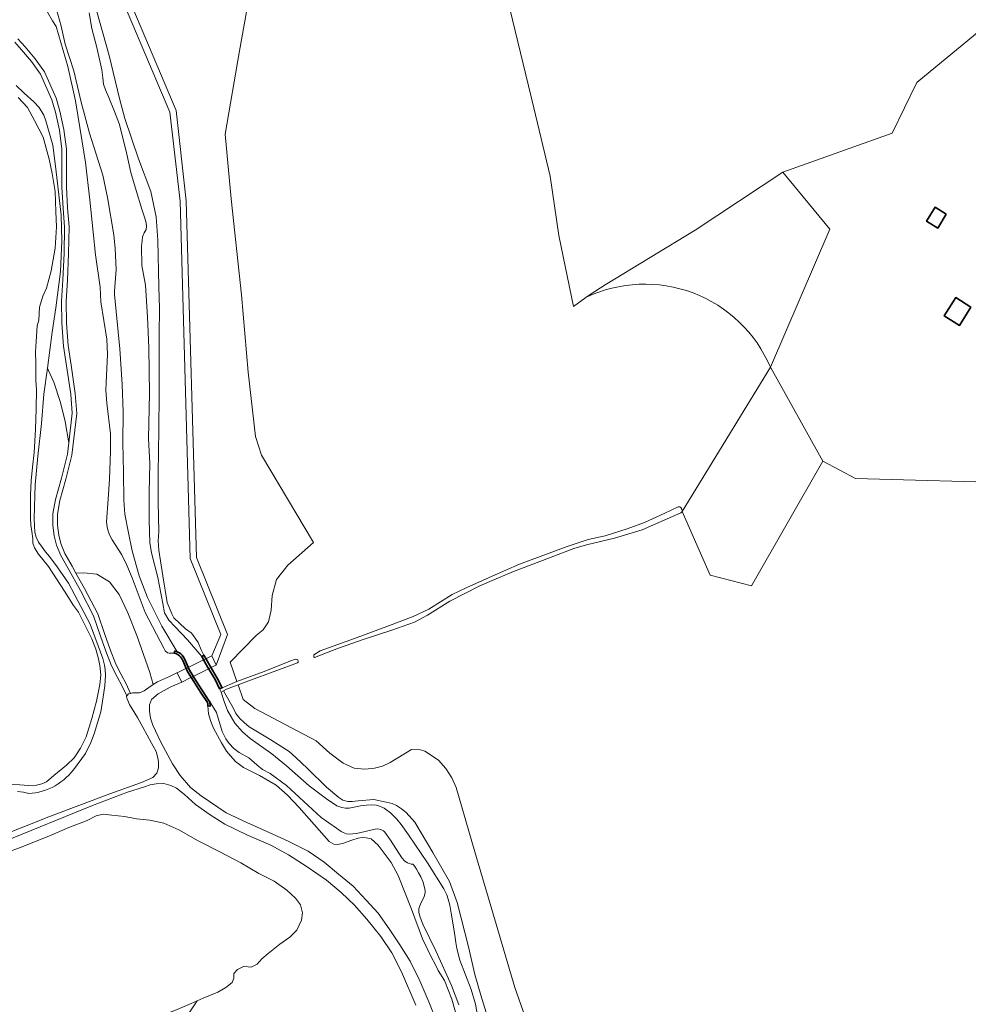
# Model space of a CAD drawing. Header units: metres. Extents: x 197700 to 204338, y 317132 to 325229.
# Tile 546 of 656: x 201897 to 202123, y 320550 to 320785. Entities that reach past the tile are written whole.
import ezdxf

# ---------------------------------------------------------------- set-up
doc = ezdxf.new("R2010")
doc.units = ezdxf.units.M
for name, color, linetype, lineweight in [('B-WE-GK-KADEMUUR-GV', 150, 'Continuous', 35), ('B-WE-GR-BOS_LOOF-GV', 40, 'Continuous', 13), ('B-WE-GR-GRAS-GV', 60, 'Continuous', 13), ('B-WE-IE-TERREINAFSCHEIDING_KUNSTMATIG_HEKWERK-G', 20, 'IE-TERREINAFSCHEIDING-KUNSTMATIG', 18), ('B-WE-KW-KUNSTWERK_DEK-GV', 170, 'Continuous', 18), ('B-WE-OG-BEBOUWING-GV', 7, 'Continuous', 35), ('B-WE-OG-TERREIN_CULTUURSCHEIDING-GV', 7, 'Continuous', 18), ('B-WE-OG-TERREIN_ERF-GV', 7, 'Continuous', 18), ('B-WE-OG-WATER-GV', 130, 'Continuous', 18), ('B-WE-OG-WATER_GREPPEL-GV', 160, 'Continuous', 18), ('B-WE-OG-WATER_SLOOT-GV', 120, 'Continuous', 18), ('B-WE-VH-ONVERHARD-GV', 252, 'Continuous', 18), ('B-WE-VH-VERHARDING_FUNDERING_ZAND-GV', 7, 'Continuous', 18), ('B-WE-VH-VERHARDING_GESLOTEN-GV', 252, 'Continuous', 18), ('B-WE-VH-VERHARDING_OPEN-GV', 252, 'Continuous', 18)]:
    doc.layers.add(name, color=color, linetype=linetype, lineweight=lineweight)
doc.linetypes.add('IE-TERREINAFSCHEIDING-KUNSTMATIG', pattern='A,4,[82,NLCS.SHX,S=0.75,R=90,X=0,Y=0],4,-2', length=10)

msp = doc.modelspace()

# ---------------------------------------------------------------- linework, layer by layer
at = {"layer": 'B-WE-GK-KADEMUUR-GV'}
for points in [[(201933.913, 320633.659), (201934.276, 320633.568), (201934.592, 320633.443), (201934.889, 320633.277), (201935.162, 320633.074), (201935.405, 320632.837), (201935.616, 320632.57), (201935.79, 320632.278), (201935.94, 320631.927), (201937.125, 320629.34), (201938.601, 320626.91), (201940.191, 320624.384), (201941.831, 320621.942), (201941.89, 320621.821), (201941.934, 320621.69), (201941.962, 320621.555), (201941.972, 320621.417), (201941.964, 320621.279), (201941.933, 320621.109), (201942.459, 320621.013), (201942.496, 320621.215), (201942.507, 320621.421), (201942.492, 320621.627), (201942.452, 320621.829), (201942.386, 320622.024), (201942.299, 320622.203), (201942.296, 320622.21), (201942.268, 320622.25), (201940.639, 320624.676), (201939.056, 320627.191), (201937.598, 320629.59), (201936.429, 320632.143), (201936.267, 320632.521), (201936.058, 320632.874), (201935.803, 320633.196), (201935.509, 320633.482), (201935.18, 320633.727), (201934.822, 320633.927), (201934.652, 320633.994), (201934.44, 320634.078), (201934.042, 320634.178)], [(201945.318, 320625.433), (201944.198, 320627.688), (201942.507, 320630.574), (201941.754, 320631.865), (201941.02, 320633.166), (201940.48, 320632.862), (201941.217, 320631.557), (201941.972, 320630.261), (201943.653, 320627.393), (201944.747, 320625.191)]]:
    msp.add_lwpolyline(points, close=True, dxfattribs=at)
at = {"layer": 'B-WE-GR-BOS_LOOF-GV'}
for points in [[(202079.008, 320748.292), (202105.129, 320757.595), (202111.012, 320769.73), (202124.959, 320781.227), (202141.311, 320796.569), (202143.006, 320798.282), (202145.557, 320800.86)], [(202012.016, 320795.21), (202019.635, 320763.69), (202023.542, 320747.344), (202025.65, 320733.211), (202029.093, 320716.287), (202032.081, 320718.458), (202033.09, 320719.191), (202036.685, 320721.44), (202058.157, 320734.479), (202079.008, 320748.292)], [(201921.418, 320793.694), (201934.359, 320763.038), (201936.8, 320741.51), (201939.217, 320656.52), (201946.618, 320638.146), (201943.963, 320630.847), (201942.872, 320633.06), (201944.997, 320638.156), (201937.725, 320656.208), (201936.918, 320684.583), (201935.302, 320741.404), (201932.893, 320762.654), (201919.876, 320793.49)], [(201915.399, 320786.849), (201918.416, 320776.134), (201920.837, 320765.884), (201922.14, 320761.12), (201925.428, 320751.507), (201928.381, 320743.696), (201928.958, 320740.679), (201929.613, 320737.681), (201930.007, 320732.085), (201930.231, 320720.996), (201930.376, 320715.872), (201930.295, 320709.635), (201930.351, 320695.439), (201930.228, 320686.974), (201930.125, 320676.495), (201930.116, 320669.613), (201930.263, 320662.689), (201930.123, 320660.442), (201930.278, 320658.251), (201931.195, 320652.102), (201932.227, 320645.737), (201933.335, 320643.067), (201933.795, 320642.105), (201936.584, 320639.477), (201937.924, 320638.544), (201938.369, 320638.032), (201939.661, 320636.22), (201940.367, 320634.453), (201941.02, 320633.166), (201941.754, 320631.865), (201942.507, 320630.574), (201944.198, 320627.688), (201945.318, 320625.433), (201948.306, 320626.702), (201948.88, 320626.917), (201947.285, 320631.498), (201953.523, 320637.99), (201955.104, 320639.28), (201956.373, 320641.162), (201957.045, 320643.911), (201957.276, 320647.395), (201958.278, 320651.201), (201961.008, 320654.62), (201967.109, 320660.029), (201954.698, 320680.912), (201953.338, 320685.284), (201951.593, 320700.68), (201949.963, 320719.053), (201947.511, 320741.961), (201946.042, 320757.406), (201949.515, 320777.283), (201951.686, 320789.734)], [(201896.205, 320768.95), (201898.155, 320767.197), (201900.463, 320765.065), (201901.718, 320763.746), (201902.864, 320761.884), (201903.278, 320760.547), (201904.968, 320754.798), (201905.689, 320749.137), (201906.964, 320738.074), (201907.15, 320731.978), (201906.794, 320724.671), (201905.673, 320715.986), (201904.8, 320710.159), (201903.672, 320701.585), (201903.97, 320701.067), (201905.244, 320698.314), (201906.807, 320693.406), (201907.959, 320688.928), (201908.768, 320683.837), (201909.601, 320690.857), (201909.245, 320695.428), (201908.266, 320702.199), (201907.501, 320706.883), (201907.138, 320712.326), (201907.039, 320717.618), (201907.4, 320722.678), (201907.646, 320728.941), (201907.75, 320735.236), (201907.413, 320739.765), (201907.105, 320744.724), (201907.137, 320748.224), (201907.129, 320753.774), (201906.543, 320758.311), (201905.616, 320762.634), (201904.74, 320765.577), (201902.033, 320771.705), (201899.867, 320774.672), (201897.528, 320777.525), (201895.886, 320779.337)], [(202076.078, 320701.851), (202090.262, 320734.76), (202079.008, 320748.292), (202058.157, 320734.479), (202036.685, 320721.44), (202033.09, 320719.191), (202032.081, 320718.458)], [(201884.551, 320586.942), (201904.409, 320594.809), (201918.588, 320600.189), (201926.083, 320602.823), (201928.81, 320604.077), (201929.811, 320605.069), (201930.193, 320606.34), (201930.164, 320607.842), (201929.959, 320609.053), (201929.584, 320610.206), (201928.531, 320612.264), (201926.441, 320616.056), (201925.203, 320618.307), (201923.274, 320621.442), (201922.623, 320622.924), (201922.542, 320623.391), (201922.6, 320623.499), (201921.493, 320625.851), (201920.286, 320628.056), (201918.983, 320630.621), (201917.59, 320634.167), (201916.372, 320637.738), (201914.657, 320642.611), (201911.589, 320648.604), (201908.609, 320653.861), (201906.88, 320656.945), (201905.824, 320659.439), (201905.308, 320661.621), (201904.989, 320664.134), (201904.953, 320666.928), (201905.6, 320670.343), (201907.01, 320675.402), (201908.443, 320681.095), (201908.768, 320683.837), (201907.959, 320688.928), (201906.807, 320693.406), (201905.244, 320698.314), (201903.97, 320701.067), (201903.672, 320701.585), (201902.863, 320695.434), (201902.281, 320688.426), (201901.44, 320680.654), (201900.778, 320673.787), (201900.519, 320665.839), (201900.591, 320663.967), (201900.707, 320662.486), (201901.018, 320661.316), (201901.57, 320660.173), (201902.414, 320658.977), (201903.198, 320657.832), (201904.163, 320656.746), (201906.031, 320654.262), (201908.729, 320650.33), (201913.897, 320640.568), (201916.866, 320632.407), (201917.283, 320630.803), (201917.474, 320629.764), (201917.501, 320628.456), (201917.427, 320627.098), (201917.376, 320625.921), (201917.017, 320623.267), (201916.459, 320619.69), (201914.868, 320614.483), (201914.052, 320612.377), (201912.738, 320609.794), (201909.882, 320605.875), (201909.838, 320605.818), (201909.327, 320605.196), (201908.778, 320604.598), (201908.191, 320604.027), (201907.568, 320603.486), (201906.913, 320602.979), (201906.228, 320602.508), (201905.516, 320602.077), (201904.781, 320601.687), (201904.025, 320601.341), (201903.254, 320601.038), (201902.471, 320600.782), (201901.679, 320600.571), (201900.884, 320600.407), (201900.088, 320600.287), (201899.295, 320600.213), (201898.627, 320600.39), (201897.948, 320600.531), (201897.26, 320600.633), (201896.565, 320600.698)], [(202024.612, 320527.109), (202015.158, 320554.001), (202005.586, 320586.331), (202001.116, 320601.652), (202000.14, 320603.971), (201998.717, 320606.222), (201996.919, 320608.143), (201993.697, 320610.329), (201992.608, 320610.638), (201990.467, 320610.688), (201985.416, 320607.617), (201983.557, 320606.749), (201981.699, 320606.265), (201979.362, 320606.057), (201976.833, 320606.266), (201974.18, 320607.444), (201971.062, 320609.872), (201967.763, 320612.757), (201953.107, 320620.452), (201950.374, 320622.627), (201949.151, 320626.14), (201946.357, 320625.062), (201945.687, 320624.691), (201948.004, 320620.646), (201948.612, 320619.312), (201949.549, 320618.095), (201950.592, 320617.153), (201951.755, 320616.141), (201956.969, 320613.036), (201961.358, 320610.215), (201962.932, 320608.802), (201965.735, 320606.152), (201970.263, 320601.725), (201973.155, 320599.299), (201974.149, 320598.651), (201975.336, 320598.311), (201976.354, 320598.318), (201977.805, 320598.459), (201981.552, 320598.802), (201984.444, 320598.187), (201985.89, 320597.862), (201986.955, 320597.386), (201988.121, 320596.598), (201989.233, 320595.673), (201991.315, 320593.375), (201995.557, 320586.156), (201999.561, 320579.216), (202001.375, 320574.264), (202004.066, 320563.696), (202005.571, 320557.056), (202007.023, 320552.159), (202009.666, 320543.68)]]:
    msp.add_lwpolyline(points, dxfattribs=at)
msp.add_lwpolyline([(202032.081, 320718.458, -0.426601), (202076.078, 320701.851)], format="xyb", dxfattribs=at)
msp.add_lwpolyline([(202088.559, 320679.472), (202076.078, 320701.851), (202055.052, 320667.419), (202061.677, 320652.236), (202071.568, 320649.751)], close=True, dxfattribs=at)
at = {"layer": 'B-WE-GR-GRAS-GV'}
for points in [[(202032.081, 320718.458), (202029.093, 320716.287), (202025.65, 320733.211), (202023.542, 320747.344), (202019.635, 320763.69), (202012.016, 320795.21)], [(201951.686, 320789.734), (201949.515, 320777.283), (201946.042, 320757.406), (201947.511, 320741.961), (201949.963, 320719.053), (201951.593, 320700.68), (201953.338, 320685.284), (201954.698, 320680.912), (201967.109, 320660.029), (201961.008, 320654.62), (201958.278, 320651.201), (201957.276, 320647.395), (201957.045, 320643.911), (201956.373, 320641.162), (201955.104, 320639.28), (201953.523, 320637.99), (201947.285, 320631.498), (201948.88, 320626.917), (201955.362, 320629.345), (201961.451, 320631.742), (201962.874, 320632.223), (201963.07, 320632.2), (201963.37, 320632.076), (201963.509, 320631.781), (201963.507, 320631.539), (201963.351, 320631.4), (201958.367, 320629.583), (201951.468, 320627.034), (201949.151, 320626.14), (201950.374, 320622.627), (201953.107, 320620.452), (201967.763, 320612.757), (201971.062, 320609.872), (201974.18, 320607.444), (201976.833, 320606.266), (201979.362, 320606.057), (201981.699, 320606.265), (201983.557, 320606.749), (201985.416, 320607.617), (201990.467, 320610.688), (201992.608, 320610.638), (201993.697, 320610.329), (201996.919, 320608.143), (201998.717, 320606.222), (202000.14, 320603.971), (202001.116, 320601.652), (202005.586, 320586.331), (202015.158, 320554.001), (202024.612, 320527.109)], [(202142.078, 320662.482), (202141.668, 320674.024), (202136.497, 320674.175), (202096.391, 320675.34), (202088.559, 320679.472), (202071.568, 320649.751), (202061.677, 320652.236), (202055.052, 320667.419), (202076.078, 320701.851)]]:
    msp.add_lwpolyline(points, dxfattribs=at)
msp.add_lwpolyline([(202076.078, 320701.851, 0.426601), (202032.081, 320718.458)], format="xyb", dxfattribs=at)
msp.add_lwpolyline([(202055.052, 320667.419), (202054.691, 320667.159), (202045.534, 320663.084), (202038.912, 320661.116), (202032.194, 320659.502), (202029.226, 320658.595), (202023.377, 320656.388), (202014.842, 320653.171), (202009.182, 320650.751), (202006.663, 320649.674), (201999.663, 320646.1), (201994.327, 320642.761), (201991.25, 320641.05), (201985.818, 320639.201), (201979.204, 320637.012), (201973.084, 320634.858), (201967.346, 320632.62), (201967.197, 320632.813), (201967.179, 320633.065), (201967.222, 320633.296), (201968.72, 320634.207), (201976.901, 320637.196), (201985.235, 320640.304), (201990.921, 320642.392), (201994.622, 320644.177), (202000.212, 320647.644), (202003.559, 320649.232), (202009.705, 320652.029), (202016.254, 320654.873), (202027.638, 320659.139), (202032.646, 320660.781), (202036.64, 320661.657), (202041.9, 320663.286), (202046.051, 320664.855), (202050.742, 320666.963), (202054.119, 320668.57), (202054.461, 320668.567), (202054.701, 320668.363), (202054.918, 320667.978), (202055.02, 320667.701), (202055.059, 320667.517)], close=True, dxfattribs=at)
at = {"layer": 'B-WE-IE-TERREINAFSCHEIDING_KUNSTMATIG_HEKWERK-G'}
for points in [[(202032.081, 320718.458), (202029.093, 320716.287), (202025.65, 320733.211), (202023.542, 320747.344), (202019.635, 320763.69), (202012.016, 320795.21), (202001.626, 320795.077), (201984.146, 320800.799), (201966.255, 320805.017)], [(201954.863, 320802.276), (201951.686, 320789.734), (201949.515, 320777.283), (201946.042, 320757.406), (201947.511, 320741.961), (201949.963, 320719.053), (201951.593, 320700.68), (201953.338, 320685.284), (201954.698, 320680.912), (201967.109, 320660.029), (201961.008, 320654.62), (201958.278, 320651.201), (201957.276, 320647.395), (201957.045, 320643.911), (201956.373, 320641.162), (201955.104, 320639.28), (201953.523, 320637.99), (201947.285, 320631.498), (201948.88, 320626.917)], [(202079.008, 320748.292), (202058.157, 320734.479), (202036.685, 320721.44), (202033.09, 320719.191), (202032.081, 320718.458)], [(201949.151, 320626.14), (201950.374, 320622.627), (201953.107, 320620.452), (201967.763, 320612.757), (201971.062, 320609.872), (201974.18, 320607.444), (201976.833, 320606.266), (201979.362, 320606.057), (201981.699, 320606.265), (201983.557, 320606.749), (201985.416, 320607.617), (201990.467, 320610.688), (201992.608, 320610.638), (201993.697, 320610.329), (201996.919, 320608.143), (201998.717, 320606.222), (202000.14, 320603.971), (202001.116, 320601.652), (202005.586, 320586.331), (202015.158, 320554.001), (202024.612, 320527.109), (202029.219, 320513.885)]]:
    msp.add_lwpolyline(points, dxfattribs=at)
at = {"layer": 'B-WE-KW-KUNSTWERK_DEK-GV'}
msp.add_lwpolyline([(201943.963, 320630.847), (201942.872, 320633.06), (201942.541, 320632.897), (201934.615, 320628.988), (201934.897, 320628.416), (201935.707, 320626.775), (201937.923, 320627.868), (201938.088, 320627.95), (201943.719, 320630.727)], close=True, dxfattribs=at)
at = {"layer": 'B-WE-OG-BEBOUWING-GV'}
for points in [[(202118.017, 320738.291), (202115.359, 320739.951), (202113.314, 320736.677), (202115.972, 320735.017)], [(202123.897, 320716.158), (202120.261, 320718.43), (202117.542, 320714.077), (202121.178, 320711.805)]]:
    msp.add_lwpolyline(points, close=True, dxfattribs=at)
at = {"layer": 'B-WE-OG-TERREIN_CULTUURSCHEIDING-GV'}
for points in [[(202002.603, 320542.483), (202000.136, 320551.202), (201998.403, 320555.688), (201996.856, 320558.032), (201996.147, 320559.557), (201995.265, 320561.101), (201993.083, 320565.557), (201990.479, 320572.69), (201987.332, 320580.709), (201985.637, 320583.779), (201982.589, 320587.916), (201980.879, 320589.399), (201979.708, 320589.686), (201978.812, 320589.747), (201977.792, 320589.567), (201976.286, 320589.099), (201974.071, 320588.344), (201972.861, 320588.098), (201971.998, 320588.123), (201970.831, 320588.756), (201968.443, 320591.505), (201963.734, 320596.9), (201960.934, 320599.809), (201958.214, 320602.182), (201954.234, 320604.516), (201950.458, 320606.45), (201948.557, 320607.884), (201947.345, 320609.224), (201946.39, 320610.303), (201945.185, 320612.334), (201943.314, 320615.83), (201942.691, 320617.355), (201942.071, 320619.258), (201941.933, 320621.109), (201941.964, 320621.279), (201941.972, 320621.417), (201941.962, 320621.555), (201941.934, 320621.69), (201941.89, 320621.821), (201941.831, 320621.942), (201940.191, 320624.384), (201938.601, 320626.91), (201937.125, 320629.34), (201935.94, 320631.927), (201935.79, 320632.278), (201935.616, 320632.57), (201935.405, 320632.837), (201935.162, 320633.074), (201934.889, 320633.277), (201934.592, 320633.443), (201934.276, 320633.568), (201933.913, 320633.659), (201932.698, 320633.685), (201932.285, 320633.772), (201931.738, 320634.233), (201931.412, 320634.857), (201927.024, 320643.361), (201923.862, 320651.632), (201922.65, 320654.68), (201921.432, 320657.107), (201919.107, 320660.663), (201918.579, 320661.745), (201918.147, 320662.771), (201917.951, 320663.808), (201917.797, 320665.01), (201918.181, 320670.417), (201918.49, 320675.12), (201918.748, 320681.715), (201918.707, 320685.939), (201917.854, 320693.248), (201917.65, 320696.37), (201917.667, 320698.095), (201918.051, 320704.895), (201917.825, 320708.527), (201916.449, 320717.388), (201916.305, 320720.937), (201915.179, 320728.608), (201914.626, 320734.037), (201913.837, 320741.775), (201912.771, 320750.651), (201911.966, 320755.536), (201910.421, 320765.325), (201908.531, 320773.51), (201905.769, 320783.054), (201904.91, 320784.431), (201902.503, 320788.502)], [(201896.641, 320780.142), (201898.361, 320778.244), (201900.738, 320775.345), (201902.992, 320772.258), (201905.775, 320765.958), (201906.683, 320762.907), (201907.628, 320758.498), (201908.228, 320753.845), (201908.238, 320748.219), (201908.206, 320744.753), (201908.51, 320739.84), (201908.851, 320735.267), (201908.745, 320728.91), (201908.499, 320722.617), (201908.14, 320717.589), (201908.237, 320712.373), (201908.596, 320707.008), (201909.353, 320702.366), (201910.338, 320695.549), (201910.706, 320690.834), (201909.526, 320680.896), (201908.073, 320675.121), (201906.673, 320670.092), (201906.054, 320666.831), (201906.088, 320664.211), (201906.391, 320661.818), (201906.873, 320659.782), (201907.869, 320657.43), (201909.568, 320654.402), (201910.484, 320652.784), (201912.389, 320652.836), (201915.504, 320652.54), (201918.498, 320650.657), (201920.767, 320647.652), (201922.876, 320643.278), (201925.031, 320637.866), (201928.07, 320629.093), (201928.942, 320626.209), (201929.918, 320626.842), (201932.783, 320628.114), (201934.575, 320628.969)], [(201934.575, 320628.969), (201934.615, 320628.988), (201934.897, 320628.416), (201935.707, 320626.775), (201932.986, 320625.551), (201930.091, 320623.961), (201928.544, 320622.673), (201928.031, 320621.325), (201928.025, 320619.888), (201928.292, 320618.182), (201928.809, 320616.55), (201930.704, 320612.441), (201933.48, 320607.261), (201935.305, 320604.493), (201937.832, 320601.695), (201940.353, 320599.705), (201946.345, 320595.649), (201951.227, 320593.311), (201957.456, 320590.514), (201961.247, 320588.764), (201965.864, 320586.444), (201969.642, 320583.859), (201973.066, 320580.997), (201976.562, 320578.131), (201979.71, 320574.778), (201982.57, 320571.726), (201985.2, 320567.991), (201987.701, 320564.192), (201990.145, 320560.273), (201992.523, 320555.576), (201994.599, 320550.572), (201998.282, 320541.323)], [(201991.558, 320549.791), (201988.111, 320557.691), (201985.784, 320562.25), (201983.208, 320566.158), (201979.842, 320570.306), (201976.9, 320573.62), (201973.756, 320576.65), (201970.212, 320579.587), (201965.653, 320582.763), (201961.176, 320585.636), (201956.944, 320587.909), (201951.419, 320590.258), (201946.022, 320592.937), (201942.495, 320595.139), (201938.998, 320597.621), (201936.372, 320599.972), (201934.489, 320601.48), (201933.136, 320602.158), (201931.447, 320602.6), (201929.654, 320602.561), (201928.205, 320602.316), (201926.804, 320601.84), (201922.755, 320600.523), (201914.416, 320597.372), (201893.383, 320588.751)], [(201893.403, 320585.898), (201898.033, 320587.657), (201904.197, 320590.128), (201908.794, 320592.098), (201913.168, 320593.796), (201915.343, 320594.92), (201917.005, 320595.311), (201919.078, 320595.1), (201922.102, 320594.735), (201924.894, 320594.184), (201928.142, 320593.859), (201931.462, 320593.166), (201934.996, 320591.579), (201939.636, 320588.962), (201944.775, 320586.302), (201949.791, 320583.704), (201954.119, 320581.143), (201957.759, 320579.341), (201960.803, 320577.149), (201962.858, 320575.25), (201964.014, 320573.685), (201964.493, 320571.781), (201964.299, 320570.013), (201963.184, 320567.64), (201961.497, 320565.976), (201959.115, 320564.31), (201956.36, 320562.075), (201954.813, 320560.8), (201953.694, 320559.552), (201952.294, 320558.838), (201951.529, 320558.945), (201950.455, 320558.983), (201949.042, 320558.275), (201948.107, 320557.298), (201948.109, 320556.212), (201947.744, 320555.214), (201946.241, 320554.007), (201944.285, 320552.87), (201940.862, 320551.428), (201939.4, 320550.785), (201935.768, 320545.316)]]:
    msp.add_lwpolyline(points, dxfattribs=at)
for points in [[(201910.484, 320652.784), (201912.558, 320649.127), (201915.67, 320643.046), (201917.411, 320638.099), (201918.623, 320634.546), (201919.988, 320631.072), (201921.259, 320628.569), (201922.474, 320626.35), (201923.534, 320624.099), (201923.958, 320624.212), (201925.68, 320624.195), (201926.763, 320624.694), (201927.843, 320625.497), (201928.942, 320626.209), (201928.07, 320629.093), (201925.031, 320637.866), (201922.876, 320643.278), (201920.767, 320647.652), (201918.498, 320650.657), (201915.504, 320652.54), (201912.389, 320652.836)], [(201914.225, 320538.2), (201914.598, 320538.289), (201935.768, 320545.316), (201939.4, 320550.785), (201937.938, 320550.142), (201934.079, 320548.487), (201927.874, 320546.273), (201923.64, 320544.758), (201920.376, 320543.917), (201917.415, 320543.549), (201915.301, 320543.216), (201914.182, 320542.822), (201913.532, 320542.02), (201913.37, 320540.915)]]:
    msp.add_lwpolyline(points, close=True, dxfattribs=at)
at = {"layer": 'B-WE-OG-TERREIN_ERF-GV'}
msp.add_lwpolyline([(202124.959, 320781.227), (202111.012, 320769.73), (202105.129, 320757.595), (202079.008, 320748.292), (202090.262, 320734.76), (202076.078, 320701.851), (202088.559, 320679.472), (202096.391, 320675.34), (202136.497, 320674.175)], dxfattribs=at)
for points in [[(202115.359, 320739.951), (202118.017, 320738.291), (202115.972, 320735.017), (202113.314, 320736.677)], [(202120.261, 320718.43), (202123.897, 320716.158), (202121.178, 320711.805), (202117.542, 320714.077)]]:
    msp.add_lwpolyline(points, close=True, dxfattribs=at)
at = {"layer": 'B-WE-OG-WATER-GV'}
msp.add_lwpolyline([(201899.322, 320800.759, -0.1011086), (201907.889, 320778.801)], format="xyb", dxfattribs=at)
for points in [[(201944.747, 320625.191), (201943.653, 320627.393), (201941.972, 320630.261), (201941.217, 320631.557), (201940.48, 320632.862), (201937.116, 320636.888), (201934.152, 320639.982), (201932.67, 320641.529), (201931.639, 320643.308), (201931.177, 320645.482), (201930.012, 320651.682), (201928.466, 320657.58), (201928.113, 320660.024), (201927.919, 320665.414), (201927.924, 320671.945), (201928.075, 320678.899), (201927.806, 320684.851), (201928.004, 320695.603), (201927.895, 320706.468), (201927.558, 320713.812), (201927.103, 320721.369), (201926.204, 320726.118), (201926.083, 320730.715), (201926.25, 320731.925), (201926.384, 320732.896), (201926.745, 320733.835), (201927.23, 320734.7), (201927.34, 320735.392), (201927.215, 320736.273), (201926.894, 320737.374), (201926.201, 320739.513), (201924.878, 320743.967), (201923.565, 320748.255), (201922.655, 320752.653), (201920.913, 320759.699), (201919.65, 320762.765), (201918.368, 320766.09), (201917.548, 320767.961), (201917.064, 320769.301), (201916.882, 320770.794), (201916.673, 320772.711), (201915.483, 320778.012), (201914.255, 320782.599), (201913.671, 320786.332)], [(201907.889, 320778.801), (201909.969, 320772.497), (201911.734, 320765.02), (201913.712, 320757.633), (201916.933, 320747.602), (201918.045, 320742.313), (201919.531, 320733.384), (201919.856, 320730.167), (201920.058, 320725.125), (201919.703, 320719.957), (201919.706, 320719.154), (201920.92, 320706.191), (201921.511, 320697.747), (201921.782, 320691.184), (201921.709, 320683.791), (201921.812, 320676.833), (201921.932, 320670.165), (201922.11, 320666.79), (201923.046, 320662.39), (201923.862, 320658.104), (201925.596, 320652.129), (201927.555, 320646.938), (201930.941, 320640.132), (201934.652, 320633.994), (201934.822, 320633.927), (201935.18, 320633.727), (201935.509, 320633.482), (201935.803, 320633.196), (201936.058, 320632.874), (201936.267, 320632.521), (201936.429, 320632.143), (201937.598, 320629.59), (201939.056, 320627.191), (201940.639, 320624.676), (201942.268, 320622.25), (201942.296, 320622.21), (201942.299, 320622.203), (201944.034, 320619.508), (201945.381, 320615.016), (201946.199, 320613.237), (201947.036, 320612.128), (201948.099, 320610.928), (201949.406, 320610.03), (201951.683, 320608.73), (201953.59, 320607.079), (201954.983, 320605.914), (201956.809, 320604.998), (201960.702, 320602.113), (201968.992, 320594.485), (201972.599, 320591.957), (201973.705, 320591.2), (201974.234, 320590.955), (201975.015, 320590.643), (201975.672, 320590.573), (201977.381, 320590.683), (201981.832, 320591.702), (201982.478, 320591.784), (201983.173, 320591.664), (201983.802, 320591.303), (201984.166, 320591.021), (201985.526, 320589.097), (201988.167, 320584.871), (201988.88, 320584.118), (201989.572, 320583.668), (201990.026, 320583.512), (201990.455, 320583.419), (201990.809, 320583.377), (201990.984, 320583.211), (201991.309, 320582.828), (201991.72, 320582.154), (201992.13, 320581.353), (201992.702, 320580.36), (201993.303, 320579.113), (201993.738, 320577.127), (201993.74, 320576.543), (201993.504, 320575.644), (201992.672, 320573.859), (201992.242, 320572.779), (201992.26, 320571.835), (201992.564, 320570.743), (201993.226, 320569.082), (201996.263, 320562.701), (202000.053, 320554.466), (202001.754, 320549.869)], [(201894.288, 320602.492), (201897.107, 320602.312), (201899.139, 320602.146), (201901.11, 320602.19), (201902.358, 320602.509), (201903.462, 320602.975), (201905.24, 320604.496), (201908.204, 320606.989), (201910.1, 320608.746), (201911.583, 320610.999), (201912.912, 320613.697), (201914.299, 320618.079), (201915.37, 320622.212), (201916.18, 320626.224), (201916.458, 320628.464), (201916.224, 320630.774), (201915.882, 320632.325), (201915.231, 320634.641), (201914.258, 320637.092), (201913.158, 320639.341), (201911.119, 320643.426), (201909.881, 320645.048), (201907.752, 320648.421), (201903.939, 320654.322), (201901.531, 320657.296), (201900.642, 320658.804), (201900.235, 320659.909), (201900.195, 320660.928), (201899.934, 320662.667), (201899.731, 320664.21), (201899.684, 320665.877), (201899.674, 320667.392), (201899.627, 320669.258), (201899.677, 320671.392), (201899.826, 320674.753), (201900.15, 320678.008), (201900.519, 320681.522), (201900.877, 320687.016), (201900.976, 320691.912), (201901.067, 320696.47), (201900.926, 320698.75), (201900.928, 320701.961), (201900.916, 320702.772), (201900.876, 320705.402), (201900.977, 320707.988), (201901.275, 320711.672), (201901.602, 320713.02), (201901.771, 320716.17), (201902.632, 320718.807), (201903.45, 320720.72), (201904.615, 320724.804), (201905.573, 320730.178), (201905.849, 320735.338), (201905.718, 320738.949), (201905.503, 320743.735), (201904.789, 320747.982), (201904.076, 320751.395), (201902.672, 320756.693), (201900.644, 320760.633), (201898.927, 320763.768), (201896.751, 320766.14)], [(202006.954, 320543.229), (202005.75, 320550.035), (202004.728, 320553.477), (202002.026, 320560.485), (202001.27, 320563.314), (202001.081, 320564.707), (202000.737, 320567.039), (201999.935, 320571.728), (201999.612, 320573.591), (201999.209, 320575.024), (201998.928, 320576.077), (201998.196, 320577.527), (201994.284, 320583.689), (201989.744, 320590.338), (201988.023, 320592.872), (201987.023, 320594.109), (201985.456, 320595.618), (201984, 320596.707), (201983.118, 320597.134), (201982.122, 320597.46), (201980.972, 320597.56), (201979.769, 320597.47), (201978.35, 320597.269), (201975.599, 320596.714), (201974.789, 320596.735), (201973.918, 320596.857), (201972.733, 320597.312), (201970.256, 320598.93), (201966.125, 320602.096), (201960.681, 320606.818), (201957.207, 320609.646), (201952.039, 320613.376), (201950.192, 320614.95), (201948.384, 320616.972), (201946.598, 320619.984), (201945.83, 320622.196), (201945.132, 320624.415), (201944.747, 320625.191)], [(201934.079, 320548.487), (201937.938, 320550.142), (201939.4, 320550.785), (201940.862, 320551.428), (201944.285, 320552.87), (201946.241, 320554.007), (201947.744, 320555.214), (201948.109, 320556.212), (201948.107, 320557.298), (201949.042, 320558.275), (201950.455, 320558.983), (201951.529, 320558.945), (201952.294, 320558.838), (201953.694, 320559.552), (201954.813, 320560.8), (201956.36, 320562.075), (201959.115, 320564.31), (201961.497, 320565.976), (201963.184, 320567.64), (201964.299, 320570.013), (201964.493, 320571.781), (201964.014, 320573.685), (201962.858, 320575.25), (201960.803, 320577.149), (201957.759, 320579.341), (201954.119, 320581.143), (201949.791, 320583.704), (201944.775, 320586.302), (201939.636, 320588.962), (201934.996, 320591.579), (201931.462, 320593.166), (201928.142, 320593.859), (201924.894, 320594.184), (201922.102, 320594.735), (201919.078, 320595.1), (201917.005, 320595.311), (201915.343, 320594.92), (201913.168, 320593.796), (201908.794, 320592.098), (201904.197, 320590.128), (201898.033, 320587.657), (201893.403, 320585.898)]]:
    msp.add_lwpolyline(points, dxfattribs=at)
at = {"layer": 'B-WE-OG-WATER_GREPPEL-GV'}
for points in [[(202046.051, 320664.855), (202041.9, 320663.286), (202036.64, 320661.657), (202032.646, 320660.781), (202027.638, 320659.139), (202016.254, 320654.873), (202009.705, 320652.029), (202003.559, 320649.232), (202000.212, 320647.644), (201994.622, 320644.177), (201990.921, 320642.392), (201985.235, 320640.304), (201976.901, 320637.196), (201968.72, 320634.207), (201967.222, 320633.296), (201967.179, 320633.065), (201967.197, 320632.813), (201967.346, 320632.62), (201973.084, 320634.858), (201979.204, 320637.012), (201985.818, 320639.201), (201991.25, 320641.05), (201994.327, 320642.761), (201999.663, 320646.1), (202006.663, 320649.674), (202009.182, 320650.751), (202014.842, 320653.171), (202023.377, 320656.388), (202029.226, 320658.595), (202032.194, 320659.502), (202038.912, 320661.116), (202045.534, 320663.084), (202054.691, 320667.159), (202055.052, 320667.419), (202055.059, 320667.517), (202055.02, 320667.701), (202054.918, 320667.978), (202054.701, 320668.363), (202054.461, 320668.567), (202054.119, 320668.57), (202050.742, 320666.963)], [(201945.687, 320624.691), (201946.357, 320625.062), (201949.151, 320626.14), (201951.468, 320627.034), (201958.367, 320629.583), (201963.351, 320631.4), (201963.507, 320631.539), (201963.509, 320631.781), (201963.37, 320632.076), (201963.07, 320632.2), (201962.874, 320632.223), (201961.451, 320631.742), (201955.362, 320629.345), (201948.88, 320626.917), (201948.306, 320626.702), (201945.318, 320625.433), (201944.747, 320625.191), (201945.132, 320624.415)]]:
    msp.add_lwpolyline(points, close=True, dxfattribs=at)
at = {"layer": 'B-WE-OG-WATER_SLOOT-GV'}
msp.add_lwpolyline([(201907.889, 320778.801, 0.1011086), (201899.322, 320800.759)], format="xyb", dxfattribs=at)
for points in [[(201902.503, 320788.502), (201904.91, 320784.431), (201905.769, 320783.054), (201908.531, 320773.51), (201910.421, 320765.325), (201911.966, 320755.536), (201912.771, 320750.651), (201913.837, 320741.775), (201914.626, 320734.037), (201915.179, 320728.608), (201916.305, 320720.937), (201916.449, 320717.388), (201917.825, 320708.527), (201918.051, 320704.895), (201917.667, 320698.095), (201917.65, 320696.37), (201917.854, 320693.248), (201918.707, 320685.939), (201918.748, 320681.715), (201918.49, 320675.12), (201918.181, 320670.417), (201917.797, 320665.01), (201917.951, 320663.808), (201918.147, 320662.771), (201918.579, 320661.745), (201919.107, 320660.663), (201921.432, 320657.107), (201922.65, 320654.68), (201923.862, 320651.632), (201927.024, 320643.361), (201931.412, 320634.857), (201931.738, 320634.233), (201932.285, 320633.772), (201932.698, 320633.685), (201933.913, 320633.659)], [(201913.671, 320786.332), (201914.255, 320782.599), (201915.483, 320778.012), (201916.673, 320772.711), (201916.882, 320770.794), (201917.064, 320769.301), (201917.548, 320767.961), (201918.368, 320766.09), (201919.65, 320762.765), (201920.913, 320759.699), (201922.655, 320752.653), (201923.565, 320748.255), (201924.878, 320743.967), (201926.201, 320739.513), (201926.894, 320737.374), (201927.215, 320736.273), (201927.34, 320735.392), (201927.23, 320734.7), (201926.745, 320733.835), (201926.384, 320732.896), (201926.25, 320731.925), (201926.083, 320730.715), (201926.204, 320726.118), (201927.103, 320721.369), (201927.558, 320713.812), (201927.895, 320706.468), (201928.004, 320695.603), (201927.806, 320684.851), (201928.075, 320678.899), (201927.924, 320671.945), (201927.919, 320665.414), (201928.113, 320660.024), (201928.466, 320657.58), (201930.012, 320651.682), (201931.177, 320645.482), (201931.639, 320643.308), (201932.67, 320641.529), (201934.152, 320639.982), (201937.116, 320636.888), (201940.48, 320632.862), (201941.02, 320633.166), (201940.367, 320634.453), (201939.661, 320636.22), (201938.369, 320638.032), (201937.924, 320638.544), (201936.584, 320639.477), (201933.795, 320642.105), (201933.335, 320643.067), (201932.227, 320645.737), (201931.195, 320652.102), (201930.278, 320658.251), (201930.123, 320660.442), (201930.263, 320662.689), (201930.116, 320669.613), (201930.125, 320676.495), (201930.228, 320686.974), (201930.351, 320695.439), (201930.295, 320709.635), (201930.376, 320715.872), (201930.231, 320720.996), (201930.007, 320732.085), (201929.613, 320737.681), (201928.958, 320740.679), (201928.381, 320743.696), (201925.428, 320751.507), (201922.14, 320761.12), (201920.837, 320765.884), (201918.416, 320776.134), (201915.399, 320786.849)], [(201933.913, 320633.659), (201934.042, 320634.178), (201934.44, 320634.078), (201934.652, 320633.994), (201930.941, 320640.132), (201927.555, 320646.938), (201925.596, 320652.129), (201923.862, 320658.104), (201923.046, 320662.39), (201922.11, 320666.79), (201921.932, 320670.165), (201921.812, 320676.833), (201921.709, 320683.791), (201921.782, 320691.184), (201921.511, 320697.747), (201920.92, 320706.191), (201919.706, 320719.154), (201919.703, 320719.957), (201920.058, 320725.125), (201919.856, 320730.167), (201919.531, 320733.384), (201918.045, 320742.313), (201916.933, 320747.602), (201913.712, 320757.633), (201911.734, 320765.02), (201909.969, 320772.497), (201907.889, 320778.801)], [(201896.565, 320600.698), (201897.26, 320600.633), (201897.948, 320600.531), (201898.627, 320600.39), (201899.295, 320600.213), (201900.088, 320600.287), (201900.884, 320600.407), (201901.679, 320600.571), (201902.471, 320600.782), (201903.254, 320601.038), (201904.025, 320601.341), (201904.781, 320601.687), (201905.516, 320602.077), (201906.228, 320602.508), (201906.913, 320602.979), (201907.568, 320603.486), (201908.191, 320604.027), (201908.778, 320604.598), (201909.327, 320605.196), (201909.838, 320605.818), (201909.882, 320605.875), (201912.738, 320609.794), (201914.052, 320612.377), (201914.868, 320614.483), (201916.459, 320619.69), (201917.017, 320623.267), (201917.376, 320625.921), (201917.427, 320627.098), (201917.501, 320628.456), (201917.474, 320629.764), (201917.283, 320630.803), (201916.866, 320632.407), (201913.897, 320640.568), (201908.729, 320650.33), (201906.031, 320654.262), (201904.163, 320656.746), (201903.198, 320657.832), (201902.414, 320658.977), (201901.57, 320660.173), (201901.018, 320661.316), (201900.707, 320662.486), (201900.591, 320663.967), (201900.519, 320665.839), (201900.778, 320673.787), (201901.44, 320680.654), (201902.281, 320688.426), (201902.863, 320695.434), (201903.672, 320701.585), (201904.8, 320710.159), (201905.673, 320715.986), (201906.794, 320724.671), (201907.15, 320731.978), (201906.964, 320738.074), (201905.689, 320749.137), (201904.968, 320754.798), (201903.278, 320760.547), (201902.864, 320761.884), (201901.718, 320763.746), (201900.463, 320765.065), (201898.155, 320767.197), (201896.205, 320768.95)], [(201896.751, 320766.14), (201898.927, 320763.768), (201900.644, 320760.633), (201902.672, 320756.693), (201904.076, 320751.395), (201904.789, 320747.982), (201905.503, 320743.735), (201905.718, 320738.949), (201905.849, 320735.338), (201905.573, 320730.178), (201904.615, 320724.804), (201903.45, 320720.72), (201902.632, 320718.807), (201901.771, 320716.17), (201901.602, 320713.02), (201901.275, 320711.672), (201900.977, 320707.988), (201900.876, 320705.402), (201900.916, 320702.772), (201900.928, 320701.961), (201900.926, 320698.75), (201901.067, 320696.47), (201900.976, 320691.912), (201900.877, 320687.016), (201900.519, 320681.522), (201900.15, 320678.008), (201899.826, 320674.753), (201899.677, 320671.392), (201899.627, 320669.258), (201899.674, 320667.392), (201899.684, 320665.877), (201899.731, 320664.21), (201899.934, 320662.667), (201900.195, 320660.928), (201900.235, 320659.909), (201900.642, 320658.804), (201901.531, 320657.296), (201903.939, 320654.322), (201907.752, 320648.421), (201909.881, 320645.048), (201911.119, 320643.426), (201913.158, 320639.341), (201914.258, 320637.092), (201915.231, 320634.641), (201915.882, 320632.325), (201916.224, 320630.774), (201916.458, 320628.464), (201916.18, 320626.224), (201915.37, 320622.212), (201914.299, 320618.079), (201912.912, 320613.697), (201911.583, 320610.999), (201910.1, 320608.746), (201908.204, 320606.989), (201905.24, 320604.496), (201903.462, 320602.975), (201902.358, 320602.509), (201901.11, 320602.19), (201899.139, 320602.146), (201897.107, 320602.312), (201894.288, 320602.492)], [(202009.666, 320543.68), (202007.023, 320552.159), (202005.571, 320557.056), (202004.066, 320563.696), (202001.375, 320574.264), (201999.561, 320579.216), (201995.557, 320586.156), (201991.315, 320593.375), (201989.233, 320595.673), (201988.121, 320596.598), (201986.955, 320597.386), (201985.89, 320597.862), (201984.444, 320598.187), (201981.552, 320598.802), (201977.805, 320598.459), (201976.354, 320598.318), (201975.336, 320598.311), (201974.149, 320598.651), (201973.155, 320599.299), (201970.263, 320601.725), (201965.735, 320606.152), (201962.932, 320608.802), (201961.358, 320610.215), (201956.969, 320613.036), (201951.755, 320616.141), (201950.592, 320617.153), (201949.549, 320618.095), (201948.612, 320619.312), (201948.004, 320620.646), (201945.687, 320624.691), (201945.132, 320624.415), (201945.83, 320622.196), (201946.598, 320619.984), (201948.384, 320616.972), (201950.192, 320614.95), (201952.039, 320613.376), (201957.207, 320609.646), (201960.681, 320606.818), (201966.125, 320602.096), (201970.256, 320598.93), (201972.733, 320597.312), (201973.918, 320596.857), (201974.789, 320596.735), (201975.599, 320596.714), (201978.35, 320597.269), (201979.769, 320597.47), (201980.972, 320597.56), (201982.122, 320597.46), (201983.118, 320597.134), (201984, 320596.707), (201985.456, 320595.618), (201987.023, 320594.109), (201988.023, 320592.872), (201989.744, 320590.338), (201994.284, 320583.689), (201998.196, 320577.527), (201998.928, 320576.077), (201999.209, 320575.024), (201999.612, 320573.591), (201999.935, 320571.728), (202000.737, 320567.039), (202001.081, 320564.707), (202001.27, 320563.314), (202002.026, 320560.485), (202004.728, 320553.477), (202005.75, 320550.035), (202006.954, 320543.229)], [(202001.754, 320549.869), (202000.053, 320554.466), (201996.263, 320562.701), (201993.226, 320569.082), (201992.564, 320570.743), (201992.26, 320571.835), (201992.242, 320572.779), (201992.672, 320573.859), (201993.504, 320575.644), (201993.74, 320576.543), (201993.738, 320577.127), (201993.303, 320579.113), (201992.702, 320580.36), (201992.13, 320581.353), (201991.72, 320582.154), (201991.309, 320582.828), (201990.984, 320583.211), (201990.809, 320583.377), (201990.455, 320583.419), (201990.026, 320583.512), (201989.572, 320583.668), (201988.88, 320584.118), (201988.167, 320584.871), (201985.526, 320589.097), (201984.166, 320591.021), (201983.802, 320591.303), (201983.173, 320591.664), (201982.478, 320591.784), (201981.832, 320591.702), (201977.381, 320590.683), (201975.672, 320590.573), (201975.015, 320590.643), (201974.234, 320590.955), (201973.705, 320591.2), (201972.599, 320591.957), (201968.992, 320594.485), (201960.702, 320602.113), (201956.809, 320604.998), (201954.983, 320605.914), (201953.59, 320607.079), (201951.683, 320608.73), (201949.406, 320610.03), (201948.099, 320610.928), (201947.036, 320612.128), (201946.199, 320613.237), (201945.381, 320615.016), (201944.034, 320619.508), (201942.299, 320622.203), (201942.386, 320622.024), (201942.452, 320621.829), (201942.492, 320621.627), (201942.507, 320621.421), (201942.496, 320621.215), (201942.459, 320621.013), (201941.933, 320621.109), (201942.071, 320619.258), (201942.691, 320617.355), (201943.314, 320615.83), (201945.185, 320612.334), (201946.39, 320610.303), (201947.345, 320609.224), (201948.557, 320607.884), (201950.458, 320606.45), (201954.234, 320604.516), (201958.214, 320602.182), (201960.934, 320599.809), (201963.734, 320596.9), (201968.443, 320591.505), (201970.831, 320588.756), (201971.998, 320588.123), (201972.861, 320588.098), (201974.071, 320588.344), (201976.286, 320589.099), (201977.792, 320589.567), (201978.812, 320589.747), (201979.708, 320589.686), (201980.879, 320589.399), (201982.589, 320587.916), (201985.637, 320583.779), (201987.332, 320580.709), (201990.479, 320572.69), (201993.083, 320565.557), (201995.265, 320561.101), (201996.147, 320559.557), (201996.856, 320558.032), (201998.403, 320555.688), (202000.136, 320551.202), (202002.603, 320542.483)]]:
    msp.add_lwpolyline(points, dxfattribs=at)
at = {"layer": 'B-WE-VH-ONVERHARD-GV'}
msp.add_lwpolyline([(201895.886, 320779.337), (201897.528, 320777.525), (201899.867, 320774.672), (201902.033, 320771.705), (201904.74, 320765.577), (201905.616, 320762.634), (201906.543, 320758.311), (201907.129, 320753.774), (201907.137, 320748.224), (201907.105, 320744.724), (201907.413, 320739.765), (201907.75, 320735.236), (201907.646, 320728.941), (201907.4, 320722.678), (201907.039, 320717.618), (201907.138, 320712.326), (201907.501, 320706.883), (201908.266, 320702.199), (201909.245, 320695.428), (201909.601, 320690.857), (201908.768, 320683.837), (201908.443, 320681.095), (201907.01, 320675.402), (201905.6, 320670.343), (201904.953, 320666.928), (201904.989, 320664.134), (201905.308, 320661.621), (201905.824, 320659.439), (201906.88, 320656.945), (201908.609, 320653.861), (201911.589, 320648.604), (201914.657, 320642.611), (201916.372, 320637.738), (201917.59, 320634.167), (201918.983, 320630.621), (201920.286, 320628.056), (201921.493, 320625.851), (201922.6, 320623.499), (201922.667, 320623.621), (201922.994, 320623.956), (201923.534, 320624.099), (201922.474, 320626.35), (201921.259, 320628.569), (201919.988, 320631.072), (201918.623, 320634.546), (201917.411, 320638.099), (201915.67, 320643.046), (201912.558, 320649.127), (201910.484, 320652.784), (201909.568, 320654.402), (201907.869, 320657.43), (201906.873, 320659.782), (201906.391, 320661.818), (201906.088, 320664.211), (201906.054, 320666.831), (201906.673, 320670.092), (201908.073, 320675.121), (201909.526, 320680.896), (201910.706, 320690.834), (201910.338, 320695.549), (201909.353, 320702.366), (201908.596, 320707.008), (201908.237, 320712.373), (201908.14, 320717.589), (201908.499, 320722.617), (201908.745, 320728.91), (201908.851, 320735.267), (201908.51, 320739.84), (201908.206, 320744.753), (201908.238, 320748.219), (201908.228, 320753.845), (201907.628, 320758.498), (201906.683, 320762.907), (201905.775, 320765.958), (201902.992, 320772.258), (201900.738, 320775.345), (201898.361, 320778.244), (201896.641, 320780.142)], dxfattribs=at)
at = {"layer": 'B-WE-VH-VERHARDING_FUNDERING_ZAND-GV'}
msp.add_lwpolyline([(201921.418, 320793.694), (201920.319, 320793.547), (201919.876, 320793.49), (201932.893, 320762.654), (201935.302, 320741.404), (201936.918, 320684.583), (201937.725, 320656.208), (201944.997, 320638.156), (201942.872, 320633.06), (201943.963, 320630.847), (201946.618, 320638.146), (201939.217, 320656.52), (201936.8, 320741.51), (201934.359, 320763.038)], close=True, dxfattribs=at)
at = {"layer": 'B-WE-VH-VERHARDING_GESLOTEN-GV'}
for points in [[(201998.282, 320541.323), (201994.599, 320550.572), (201992.523, 320555.576), (201990.145, 320560.273), (201987.701, 320564.192), (201985.2, 320567.991), (201982.57, 320571.726), (201979.71, 320574.778), (201976.562, 320578.131), (201973.066, 320580.997), (201969.642, 320583.859), (201965.864, 320586.444), (201961.247, 320588.764), (201957.456, 320590.514), (201951.227, 320593.311), (201946.345, 320595.649), (201940.353, 320599.705), (201937.832, 320601.695), (201935.305, 320604.493), (201933.48, 320607.261), (201930.704, 320612.441), (201928.809, 320616.55), (201928.292, 320618.182), (201928.025, 320619.888), (201928.031, 320621.325), (201928.544, 320622.673), (201930.091, 320623.961), (201932.986, 320625.551), (201935.707, 320626.775), (201934.897, 320628.416), (201934.615, 320628.988), (201934.575, 320628.969), (201932.783, 320628.114), (201929.918, 320626.842), (201928.942, 320626.209), (201927.843, 320625.497), (201926.763, 320624.694), (201925.68, 320624.195), (201923.958, 320624.212), (201923.534, 320624.099), (201922.994, 320623.956), (201922.667, 320623.621), (201922.6, 320623.499), (201922.542, 320623.391), (201922.623, 320622.924), (201923.274, 320621.442), (201925.203, 320618.307), (201926.441, 320616.056), (201928.531, 320612.264), (201929.584, 320610.206), (201929.959, 320609.053), (201930.164, 320607.842), (201930.193, 320606.34), (201929.811, 320605.069), (201928.81, 320604.077), (201926.083, 320602.823), (201918.588, 320600.189), (201904.409, 320594.809), (201884.551, 320586.942)], [(201893.383, 320588.751), (201914.416, 320597.372), (201922.755, 320600.523), (201926.804, 320601.84), (201928.205, 320602.316), (201929.654, 320602.561), (201931.447, 320602.6), (201933.136, 320602.158), (201934.489, 320601.48), (201936.372, 320599.972), (201938.998, 320597.621), (201942.495, 320595.139), (201946.022, 320592.937), (201951.419, 320590.258), (201956.944, 320587.909), (201961.176, 320585.636), (201965.653, 320582.763), (201970.212, 320579.587), (201973.756, 320576.65), (201976.9, 320573.62), (201979.842, 320570.306), (201983.208, 320566.158), (201985.784, 320562.25), (201988.111, 320557.691), (201991.558, 320549.791)]]:
    msp.add_lwpolyline(points, dxfattribs=at)
at = {"layer": 'B-WE-VH-VERHARDING_OPEN-GV'}
msp.add_lwpolyline([(201934.897, 320628.416), (201935.707, 320626.775), (201937.923, 320627.868), (201938.088, 320627.95), (201943.719, 320630.727), (201943.963, 320630.847), (201942.872, 320633.06), (201942.541, 320632.897), (201934.615, 320628.988)], close=True, dxfattribs=at)

doc.saveas('drawing.dxf')
